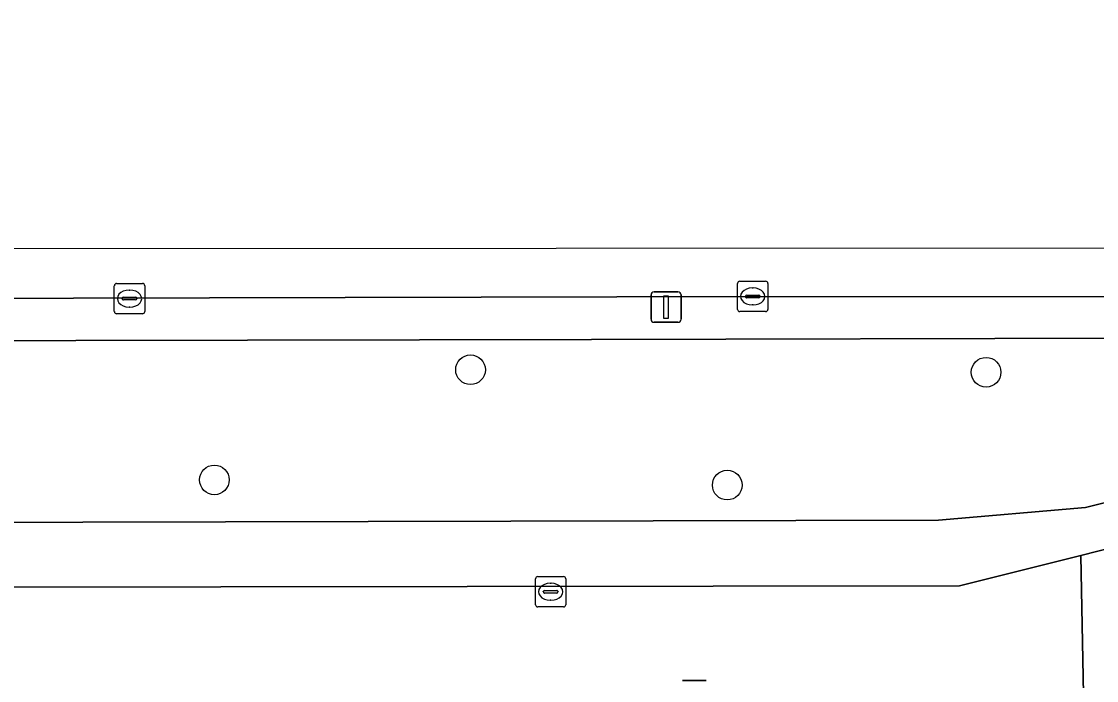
# Model space of a CAD drawing. Extents: x 160732 to 162107, y 387428 to 388479.
# Drawn here: x 161463.46 to 161498.92, y 388328.17 to 388349.89 of the extents above; entities that cross this region are included whole.
import ezdxf

# ---------------------------------------------------------------- set-up
doc = ezdxf.new("R2010")
doc.units = 0
for name, color, linetype in [('IMGEO_Berm_groen', 7, 'Continuous'), ('IMGEO_Boom', 7, 'Continuous'), ('IMGEO_Fietspad_open', 7, 'Continuous'), ('IMGEO_Kolk', 7, 'Continuous'), ('IMGEO_Lichtmast', 7, 'Continuous'), ('IMGEO_Rijbaan_lokaal_open', 7, 'Continuous'), ('IMGEO_Rijbaan_regionaal_gesloten', 7, 'Continuous')]:
    doc.layers.add(name, color=color, linetype=linetype)

msp = doc.modelspace()

# ---------------------------------------------------------------- linework, layer by layer
at = {"layer": 'IMGEO_Berm_groen'}
for points in [[(161664.102, 388341.252), (161640.503, 388341.159), (161612.645, 388341.048), (161566.129, 388340.965), (161549.597, 388341.023), (161504.085, 388340.81), (161487.581, 388340.828), (161380.012, 388340.564), (161360.969, 388340.517)], [(161547.34, 388337.688), (161509.076, 388337.556), (161508.048, 388337.145), (161507.175, 388336.422), (161506.755, 388335.957), (161506.424, 388335.73), (161504.681, 388335.53), (161503.088, 388335.005), (161498.557, 388333.868), (161493.714, 388333.456), (161394.907, 388333.226), (161380.519, 388333.305), (161372.407, 388333.349), (161371.394, 388333.31), (161370.464, 388333.37), (161369.572, 388333.522), (161368.698, 388333.797), (161368.157, 388334.059), (161365.852, 388334.911), (161365.842, 388339.289), (161380.165, 388339.211), (161482.259, 388339.41), (161500.004, 388339.453), (161596.2, 388339.688)], [(161596.2, 388339.688), (161500.004, 388339.453), (161482.259, 388339.41), (161380.165, 388339.211), (161380.519, 388333.305), (161394.907, 388333.226), (161493.714, 388333.456), (161498.557, 388333.868), (161503.088, 388335.005), (161504.681, 388335.53), (161506.424, 388335.73), (161506.755, 388335.957), (161507.175, 388336.422), (161508.048, 388337.145), (161509.076, 388337.556), (161547.34, 388337.688)], [(161371.614, 388331.233), (161373.367, 388331.118), (161380.67, 388331.128), (161494.405, 388331.285), (161498.41, 388332.285), (161505.827, 388334.181)]]:
    msp.add_lwpolyline(points, dxfattribs=at)
at = {"layer": 'IMGEO_Boom'}
for centre in [(161478.272, 388338.41), (161495.28, 388338.327), (161469.822, 388334.78), (161486.741, 388334.608)]:
    msp.add_circle(centre, 0.489, dxfattribs=at)
at = {"layer": 'IMGEO_Fietspad_open'}
msp.add_lwpolyline([(161498.524, 388325.994), (161498.41, 388332.285), (161494.405, 388331.285), (161380.67, 388331.128), (161373.367, 388331.118), (161371.614, 388331.233)], dxfattribs=at)
at = {"layer": 'IMGEO_Kolk'}
for p, q in [((161466.597, 388341.256), (161467.449, 388341.256)), ((161487.08, 388340.402), (161487.08, 388341.254)), ((161487.155, 388341.328), (161488.007, 388341.328)), ((161488.081, 388341.254), (161488.081, 388340.402)), ((161466.522, 388340.33), (161466.522, 388341.182)), ((161467.01, 388341.036), (161467.035, 388341.036)), ((161467.523, 388341.182), (161467.523, 388340.33)), ((161487.568, 388341.108), (161487.593, 388341.108)), ((161466.781, 388340.75), (161466.781, 388340.762)), ((161467.219, 388340.713), (161466.821, 388340.713)), ((161466.824, 388340.799), (161467.222, 388340.799)), ((161467.265, 388340.762), (161467.265, 388340.75)), ((161487.339, 388340.822), (161487.339, 388340.834)), ((161487.777, 388340.785), (161487.379, 388340.785)), ((161487.382, 388340.871), (161487.78, 388340.871)), ((161487.591, 388340.548), (161487.566, 388340.548)), ((161487.823, 388340.834), (161487.823, 388340.822)), ((161467.449, 388340.256), (161466.597, 388340.256)), ((161467.033, 388340.476), (161467.008, 388340.476)), ((161488.007, 388340.328), (161487.155, 388340.328)), ((161480.415, 388330.666), (161480.415, 388331.518)), ((161480.49, 388331.592), (161481.342, 388331.592)), ((161480.903, 388331.372), (161480.928, 388331.372)), ((161481.416, 388331.518), (161481.416, 388330.666)), ((161480.674, 388331.086), (161480.674, 388331.098)), ((161481.112, 388331.049), (161480.714, 388331.049)), ((161480.717, 388331.135), (161481.115, 388331.135)), ((161481.158, 388331.098), (161481.158, 388331.086)), ((161480.926, 388330.812), (161480.901, 388330.812)), ((161481.342, 388330.592), (161480.49, 388330.592))]:
    msp.add_line(p, q, dxfattribs=at)
for points in [[(161466.597, 388341.256), (161467.449, 388341.256)], [(161487.08, 388340.402), (161487.08, 388341.254)], [(161487.155, 388341.328), (161488.007, 388341.328)], [(161488.081, 388341.254), (161488.081, 388340.402)], [(161466.522, 388340.33), (161466.522, 388341.182)], [(161467.523, 388341.182), (161467.523, 388340.33)], [(161467.449, 388340.256), (161466.597, 388340.256)], [(161488.007, 388340.328), (161487.155, 388340.328)], [(161480.415, 388330.666), (161480.415, 388331.518)], [(161480.49, 388331.592), (161481.342, 388331.592)], [(161481.416, 388331.518), (161481.416, 388330.666)], [(161481.342, 388330.592), (161480.49, 388330.592)]]:
    msp.add_lwpolyline(points, dxfattribs=at)
for centre, radius, start, end in [((161466.599, 388341.18), 0.0765, 91.552, 178.448), ((161466.599, 388341.18), 0.0765, 91.552, 178.448), ((161467.447, 388341.18), 0.0765, 1.552, 88.448), ((161467.447, 388341.18), 0.0765, 1.552, 88.448), ((161487.157, 388341.252), 0.0765, 91.552, 178.448), ((161487.157, 388341.252), 0.0765, 91.552, 178.448), ((161488.005, 388341.252), 0.0765, 1.552, 88.448), ((161488.005, 388341.252), 0.0765, 1.552, 88.448), ((161466.821, 388340.759), 0.0403, 85.8775, 175.7526), ((161466.818, 388340.749), 0.0366, 178.938, 274.7102), ((161467.222, 388340.756), 0.043, 264.8664, 352.4533), ((161467.226, 388340.761), 0.0386, 1.7309, 96.639), ((161487.379, 388340.831), 0.0403, 85.8775, 175.7526), ((161487.376, 388340.821), 0.0366, 178.938, 274.7102), ((161487.78, 388340.828), 0.043, 264.8664, 352.4533), ((161487.784, 388340.833), 0.0386, 1.7309, 96.639), ((161466.599, 388340.332), 0.0765, 181.552, 268.448), ((161466.599, 388340.332), 0.0765, 181.552, 268.448), ((161467.447, 388340.332), 0.0765, 271.552, 358.448), ((161467.447, 388340.332), 0.0765, 271.552, 358.448), ((161487.157, 388340.404), 0.0765, 181.552, 268.448), ((161487.157, 388340.404), 0.0765, 181.552, 268.448), ((161488.005, 388340.404), 0.0765, 271.552, 358.448), ((161488.005, 388340.404), 0.0765, 271.552, 358.448), ((161480.492, 388331.516), 0.0765, 91.552, 178.448), ((161480.492, 388331.516), 0.0765, 91.552, 178.448), ((161481.34, 388331.516), 0.0765, 1.552, 88.448), ((161481.34, 388331.516), 0.0765, 1.552, 88.448), ((161480.714, 388331.095), 0.0403, 85.8775, 175.7526), ((161480.711, 388331.085), 0.0366, 178.938, 274.7102), ((161481.115, 388331.092), 0.043, 264.8664, 352.4533), ((161481.119, 388331.097), 0.0386, 1.7309, 96.639), ((161480.492, 388330.668), 0.0765, 181.552, 268.448), ((161480.492, 388330.668), 0.0765, 181.552, 268.448), ((161481.34, 388330.668), 0.0765, 271.552, 358.448), ((161481.34, 388330.668), 0.0765, 271.552, 358.448)]:
    msp.add_arc(centre, radius, start, end, dxfattribs=at)
for centre, major_axis, ratio, start_param, end_param in [((161467.009, 388340.756), (-0.387, 0.002), 0.722429, 4.712389, 7.853982), ((161467.034, 388340.756), (-0.39, 0.002), 0.717154, 1.570796, 4.712389), ((161487.567, 388340.828), (-0.387, 0.002), 0.722429, 4.712389, 7.853982), ((161487.592, 388340.828), (-0.39, 0.002), 0.717154, 1.570796, 4.712389), ((161480.902, 388331.092), (-0.387, 0.002), 0.722429, 4.712389, 7.853982), ((161480.927, 388331.092), (-0.39, 0.002), 0.717154, 1.570796, 4.712389)]:
    msp.add_ellipse(centre, major_axis=major_axis, ratio=ratio, start_param=start_param, end_param=end_param, dxfattribs=at)
at = {"layer": 'IMGEO_Lichtmast'}
for p, q in [((161484.326, 388340.976), (161485.116, 388340.976)), ((161485.116, 388340.976), (161484.326, 388340.976)), ((161484.226, 388340.076), (161484.226, 388340.876)), ((161484.226, 388340.876), (161484.226, 388340.076)), ((161485.216, 388340.876), (161485.216, 388340.076)), ((161485.216, 388340.076), (161485.216, 388340.876)), ((161485.116, 388339.976), (161484.326, 388339.976)), ((161484.326, 388339.976), (161485.116, 388339.976)), ((161485.261, 388328.167), (161486.051, 388328.167)), ((161486.051, 388328.167), (161485.261, 388328.167))]:
    msp.add_line(p, q, dxfattribs=at)
msp.add_lwpolyline([(161484.646, 388340.851), (161484.796, 388340.851), (161484.796, 388340.101), (161484.646, 388340.101), (161484.646, 388340.851)], dxfattribs=at)
for centre, start, end in [((161484.326, 388340.876), 90, 180), ((161484.326, 388340.876), 90, 180), ((161485.116, 388340.876), 0, 90), ((161485.116, 388340.876), 360, 90), ((161484.326, 388340.076), 180, 270), ((161484.326, 388340.076), 180, 270), ((161485.116, 388340.076), 270, 0), ((161485.116, 388340.076), 270, 0)]:
    msp.add_arc(centre, 0.1, start, end, dxfattribs=at)
at = {"layer": 'IMGEO_Rijbaan_lokaal_open'}
msp.add_lwpolyline([(161547.904, 388334.224), (161506.237, 388334.199), (161505.827, 388334.181), (161498.41, 388332.285), (161498.524, 388325.994), (161498.476, 388325.179), (161498.438, 388295.804), (161498.44, 388295.651), (161503.458, 388295.736), (161503.448, 388322.903)], dxfattribs=at)
at = {"layer": 'IMGEO_Rijbaan_regionaal_gesloten'}
for points in [[(161666.576, 388349.892), (161621.218, 388342.469), (161340.963, 388342.346), (161319.969, 388341.111), (161319.855, 388338.585), (161325.953, 388339.021), (161342.412, 388340.03)], [(161360.969, 388340.517), (161380.012, 388340.564), (161487.581, 388340.828), (161504.085, 388340.81), (161549.597, 388341.023), (161566.129, 388340.965), (161612.645, 388341.048), (161640.503, 388341.159), (161664.102, 388341.252), (161667.071, 388345.501)]]:
    msp.add_lwpolyline(points, dxfattribs=at)

doc.saveas('drawing.dxf')
